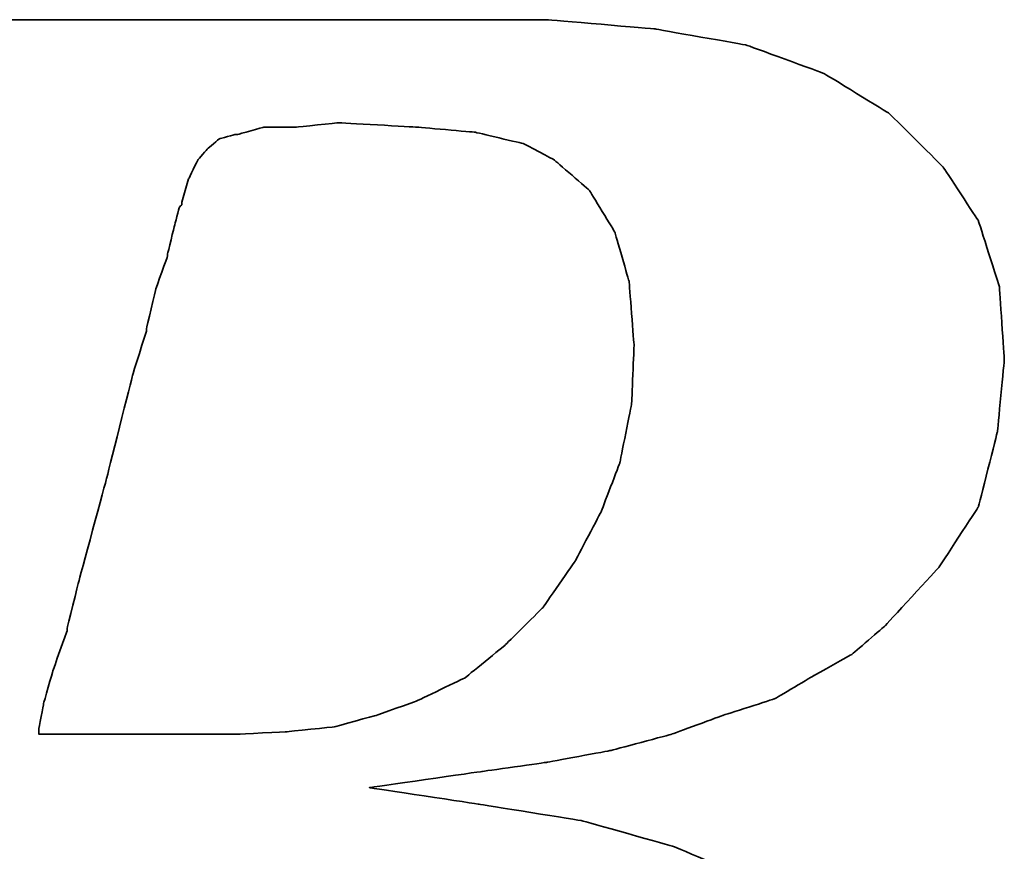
# Model space of a CAD drawing. Header units: millimetres. Extents: x -386 to 3135, y -1989 to 860.
# Tile 515 of 596: x 1670.26 to 1673.08, y -563.84 to -561.45. Entities that reach past the tile are written whole.
import ezdxf

# ---------------------------------------------------------------- set-up
doc = ezdxf.new("R2010")
doc.units = ezdxf.units.MM
doc.layers.add('DIM', color=4, linetype='CONTINUOUS')
doc.layers.add('layer 1', color=7, linetype='CONTINUOUS')

# ---------------------------------------------------------------- blocks, each defined once
blk = doc.blocks.new('TBI MOTION logo(完整正式版)')
at = {"layer": 'layer 1', "color": 22, "lineweight": 35}
for points, knots in [([(-64.65375, -6.86375), (-64.65375, -6.86375), (-64.84375, -7.29625), (-64.84375, -7.29625), (-64.84375, -7.29625), (-64.84375, -7.29625), (-64.86875, -7.34375), (-64.86875, -7.34375), (-64.86875, -7.34375), (-64.86875, -7.34375), (-64.86875, -7.36875), (-64.86875, -7.36875), (-64.86875, -7.36875), (-64.86875, -7.36875), (-65.15375, -7.65375), (-65.15375, -7.65375), (-65.15375, -7.65375), (-65.15375, -7.65375), (-65.17875, -7.65375), (-65.17875, -7.65375), (-65.17875, -7.65375), (-65.17875, -7.65375), (-65.20375, -7.67875), (-65.20375, -7.67875), (-65.20375, -7.67875), (-65.20375, -7.67875), (-65.58875, -7.87125), (-65.58875, -7.87125), (-65.58875, -7.87125), (-65.58875, -7.87125), (-65.63375, -7.87125), (-65.63375, -7.87125), (-65.63375, -7.87125), (-65.63375, -7.87125), (-65.65875, -7.89375), (-65.65875, -7.89375), (-65.65875, -7.89375), (-65.65875, -7.89375), (-66.09375, -7.94375), (-66.09375, -7.94375), (-66.09375, -7.94375), (-66.09375, -7.94375), (-66.11375, -7.94375), (-66.11375, -7.94375), (-66.11375, -7.94375), (-66.11375, -7.94375), (-66.16375, -7.94375), (-66.16375, -7.94375), (-66.16375, -7.94375), (-66.16375, -7.94375), (-66.30875, -7.94375), (-66.30875, -7.94375), (-66.30875, -7.94375), (-66.30875, -7.94375), (-66.69375, -7.94375), (-66.69375, -7.94375), (-66.69375, -7.94375), (-66.69375, -7.94375), (-67.07375, -7.94375), (-67.07375, -7.94375), (-67.07375, -7.94375), (-67.07375, -7.94375), (-67.12375, -7.94375), (-67.12375, -7.94375), (-67.12375, -7.94375), (-67.12375, -7.94375), (-67.12375, -7.96625), (-67.12375, -7.96625), (-67.12375, -7.96625), (-67.12375, -7.96625), (-67.14875, -7.99125), (-67.14875, -7.99125), (-67.14875, -7.99125), (-67.14875, -7.99125), (-67.24375, -8.34875), (-67.24375, -8.34875), (-67.24375, -8.34875), (-67.24375, -8.34875), (-67.31375, -8.68625), (-67.31375, -8.68625), (-67.31375, -8.68625), (-67.31375, -8.68625), (-67.26875, -8.68625), (-67.26875, -8.68625), (-67.26875, -8.68625), (-67.26875, -8.68625), (-67.07375, -8.68625), (-67.07375, -8.68625), (-67.07375, -8.68625), (-67.07375, -8.68625), (-66.54875, -8.68625), (-66.54875, -8.68625), (-66.54875, -8.68625), (-66.54875, -8.68625), (-65.82625, -8.68625), (-65.82625, -8.68625), (-65.82625, -8.68625), (-65.82625, -8.68625), (-65.01375, -8.68625), (-65.01375, -8.68625), (-65.01375, -8.68625), (-65.01375, -8.68625), (-64.05375, -8.68625), (-64.05375, -8.68625), (-64.05375, -8.68625), (-64.05375, -8.68625), (-62.08375, -8.68625), (-62.08375, -8.68625), (-62.08375, -8.68625), (-62.08375, -8.68625), (-60.06875, -8.68625), (-60.06875, -8.68625), (-60.06875, -8.68625), (-60.06875, -8.68625), (-59.10875, -8.68625), (-59.10875, -8.68625), (-59.10875, -8.68625), (-59.10875, -8.68625), (-58.29375, -8.68625), (-58.29375, -8.68625), (-58.29375, -8.68625), (-58.29375, -8.68625), (-57.57375, -8.68625), (-57.57375, -8.68625), (-57.57375, -8.68625), (-57.57375, -8.68625), (-57.04875, -8.68625), (-57.04875, -8.68625), (-57.04875, -8.68625), (-57.04875, -8.68625), (-56.85375, -8.68625), (-56.85375, -8.68625), (-56.85375, -8.68625), (-56.85375, -8.68625), (-56.70875, -8.68625), (-56.70875, -8.68625), (-56.70875, -8.68625), (-56.70875, -8.68625), (-56.61375, -8.68625), (-56.61375, -8.68625), (-56.61375, -8.68625), (-56.61375, -8.68625), (-56.56875, -8.68625), (-56.56875, -8.68625), (-56.56875, -8.68625), (-56.56875, -8.68625), (-55.65375, -8.63875), (-55.65375, -8.63875), (-55.65375, -8.63875), (-55.65375, -8.63875), (-54.76875, -8.51875), (-54.76875, -8.51875), (-54.76875, -8.51875), (-54.76875, -8.51875), (-53.90375, -8.30375), (-53.90375, -8.30375), (-53.90375, -8.30375), (-53.90375, -8.30375), (-53.08875, -8.03875), (-53.08875, -8.03875), (-53.08875, -8.03875), (-53.08875, -8.03875), (-52.34375, -7.65375), (-52.34375, -7.65375), (-52.34375, -7.65375), (-52.34375, -7.65375), (-51.69875, -7.29625), (-51.69875, -7.29625), (-51.69875, -7.29625), (-51.69875, -7.29625), (-51.21875, -6.91125), (-51.21875, -6.91125), (-51.21875, -6.91125), (-51.21875, -6.91125), (-50.83375, -6.50375), (-50.83375, -6.50375), (-50.83375, -6.50375), (-50.83375, -6.50375), (-50.44875, -5.94875), (-50.44875, -5.94875), (-50.44875, -5.94875), (-50.44875, -5.94875), (-50.13875, -5.30375), (-50.13875, -5.30375), (-50.13875, -5.30375), (-50.13875, -5.30375), (-49.99375, -4.65375), (-49.99375, -4.65375), (-49.99375, -4.65375), (-49.99375, -4.65375), (-49.92375, -3.98375), (-49.92375, -3.98375), (-49.92375, -3.98375), (-49.92375, -3.98375), (-49.99375, -3.19374), (-49.99375, -3.19374), (-49.99375, -3.19374), (-49.99375, -3.19374), (-50.23374, -2.44874), (-50.23374, -2.44874), (-50.23374, -2.44874), (-50.23374, -2.44874), (-50.59375, -1.87374), (-50.59375, -1.87374), (-50.59375, -1.87374), (-50.59375, -1.87374), (-51.09875, -1.31874), (-51.09875, -1.31874), (-51.09875, -1.31874), (-51.09875, -1.31874), (-51.74375, -0.81875), (-51.74375, -0.81875), (-51.74375, -0.81875), (-51.74375, -0.81875), (-52.53875, -0.48125), (-52.53875, -0.48125), (-52.53875, -0.48125), (-52.53875, -0.48125), (-53.47375, -0.21875), (-53.47375, -0.21875), (-53.47375, -0.21875), (-53.47375, -0.21875), (-54.52875, -0.04874), (-54.52875, -0.04874), (-54.52875, -0.04874), (-54.52875, -0.04874), (-55.65375, 0.12125), (-55.65375, 0.12125), (-55.65375, 0.12125), (-55.65375, 0.12125), (-54.50375, 0.28624), (-54.50375, 0.28624), (-54.50375, 0.28624), (-54.50375, 0.28624), (-53.83375, 0.38124), (-53.83375, 0.38124), (-53.83375, 0.38124), (-53.83375, 0.38124), (-53.18375, 0.50125), (-53.18375, 0.50125), (-53.18375, 0.50125), (-53.18375, 0.50125), (-52.55875, 0.66874), (-52.55875, 0.66874), (-52.55875, 0.66874), (-52.55875, 0.66874), (-52.03375, 0.86124), (-52.03375, 0.86124), (-52.03375, 0.86124), (-52.03375, 0.86124), (-51.50374, 1.03124), (-51.50374, 1.03124), (-51.50374, 1.03124), (-51.50374, 1.03124), (-51.09875, 1.27125), (-51.09875, 1.27125), (-51.09875, 1.27125), (-51.09875, 1.27125), (-50.71375, 1.48624), (-50.71375, 1.48624), (-50.71375, 1.48624), (-50.71375, 1.48624), (-50.37625, 1.77625), (-50.37625, 1.77625), (-50.37625, 1.77625), (-50.37625, 1.77625), (-49.82375, 2.37625), (-49.82375, 2.37625), (-49.82375, 2.37625), (-49.82375, 2.37625), (-49.41875, 2.99625), (-49.41875, 2.99625), (-49.41875, 2.99625), (-49.41875, 2.99625), (-49.22375, 3.76625), (-49.22375, 3.76625), (-49.22375, 3.76625), (-49.22375, 3.76625), (-49.15375, 4.50874), (-49.15375, 4.50874), (-49.15375, 4.50874), (-49.15375, 4.50874), (-49.20375, 5.25125), (-49.20375, 5.25125), (-49.20375, 5.25125), (-49.20375, 5.25125), (-49.41875, 5.92625), (-49.41875, 5.92625), (-49.41875, 5.92625), (-49.41875, 5.92625), (-49.77875, 6.47625), (-49.77875, 6.47625), (-49.77875, 6.47625), (-49.77875, 6.47625), (-50.33125, 7.02624), (-50.33125, 7.02624), (-50.33125, 7.02624), (-50.33125, 7.02624), (-51.00125, 7.43625), (-51.00125, 7.43625), (-51.00125, 7.43625), (-51.00125, 7.43625), (-51.79375, 7.72625), (-51.79375, 7.72625), (-51.79375, 7.72625), (-51.79375, 7.72625), (-52.72875, 7.89124), (-52.72875, 7.89124), (-52.72875, 7.89124), (-52.72875, 7.89124), (-53.83375, 7.98625), (-53.83375, 7.98625), (-53.83375, 7.98625), (-53.83375, 7.98625), (-53.92875, 7.98625), (-53.92875, 7.98625), (-53.92875, 7.98625), (-53.92875, 7.98625), (-54.26375, 7.98625), (-54.26375, 7.98625), (-54.26375, 7.98625), (-54.26375, 7.98625), (-54.74375, 7.98625), (-54.74375, 7.98625), (-54.74375, 7.98625), (-54.74375, 7.98625), (-55.36875, 7.98625), (-55.36875, 7.98625), (-55.36875, 7.98625), (-55.36875, 7.98625), (-56.13375, 7.98625), (-56.13375, 7.98625), (-56.13375, 7.98625), (-56.13375, 7.98625), (-56.94875, 7.98625), (-56.94875, 7.98625), (-56.94875, 7.98625), (-56.94875, 7.98625), (-58.77625, 7.98625), (-58.77625, 7.98625), (-58.77625, 7.98625), (-58.77625, 7.98625), (-60.59875, 7.98625), (-60.59875, 7.98625), (-60.59875, 7.98625), (-60.59875, 7.98625), (-61.41375, 7.98625), (-61.41375, 7.98625), (-61.41375, 7.98625), (-61.41375, 7.98625), (-62.17875, 7.98625), (-62.17875, 7.98625), (-62.17875, 7.98625), (-62.17875, 7.98625), (-62.80375, 7.98625), (-62.80375, 7.98625), (-62.80375, 7.98625), (-62.80375, 7.98625), (-63.30625, 7.98625), (-63.30625, 7.98625), (-63.30625, 7.98625), (-63.30625, 7.98625), (-63.57375, 7.98625), (-63.57375, 7.98625), (-63.57375, 7.98625), (-63.57375, 7.98625), (-63.57375, 7.96375), (-63.57375, 7.96375), (-63.57375, 7.96375), (-63.57375, 7.96375), (-63.59875, 7.94125), (-63.59875, 7.94125), (-63.59875, 7.94125), (-63.59875, 7.94125), (-63.69375, 7.55625), (-63.69375, 7.55625), (-63.69375, 7.55625), (-63.69375, 7.55625), (-63.76375, 7.24624), (-63.76375, 7.24624), (-63.76375, 7.24624), (-63.76375, 7.24624), (-63.23875, 7.24624), (-63.23875, 7.24624), (-63.23875, 7.24624), (-63.23875, 7.24624), (-62.75875, 7.24624), (-62.75875, 7.24624), (-62.75875, 7.24624), (-62.75875, 7.24624), (-62.61125, 7.24624), (-62.61125, 7.24624), (-62.61125, 7.24624), (-62.61125, 7.24624), (-62.56625, 7.24624), (-62.56625, 7.24624), (-62.56625, 7.24624), (-62.56625, 7.24624), (-62.22875, 7.24624), (-62.22875, 7.24624), (-62.22875, 7.24624), (-62.22875, 7.24624), (-62.20375, 7.24624), (-62.20375, 7.24624), (-62.20375, 7.24624), (-62.20375, 7.24624), (-62.17875, 7.21875), (-62.17875, 7.21875), (-62.17875, 7.21875), (-62.17875, 7.21875), (-61.96375, 7.17125), (-61.96375, 7.17125), (-61.96375, 7.17125), (-61.96375, 7.17125), (-61.72375, 7.12624), (-61.72375, 7.12624), (-61.72375, 7.12624), (-61.72375, 7.12624), (-61.70375, 7.12624), (-61.70375, 7.12624), (-61.70375, 7.12624), (-61.70375, 7.12624), (-61.55875, 7.07624), (-61.55875, 7.07624), (-61.55875, 7.07624), (-61.55875, 7.07624), (-61.50875, 7.07624), (-61.50875, 7.07624), (-61.50875, 7.07624), (-61.50875, 7.07624), (-61.48375, 7.02624), (-61.48375, 7.02624), (-61.48375, 7.02624), (-61.48375, 7.02624), (-61.31875, 6.83375), (-61.31875, 6.83375), (-61.31875, 6.83375), (-61.31875, 6.83375), (-61.29375, 6.81125), (-61.29375, 6.81125), (-61.29375, 6.81125), (-61.29375, 6.81125), (-61.29375, 6.78625), (-61.29375, 6.78625), (-61.29375, 6.78625), (-61.29375, 6.78625), (-61.19875, 6.50124), (-61.19875, 6.50124), (-61.19875, 6.50124), (-61.19875, 6.50124), (-61.17375, 6.45124), (-61.17375, 6.45124), (-61.17375, 6.45124), (-61.17375, 6.45124), (-61.19875, 6.40625), (-61.19875, 6.40625), (-61.19875, 6.40625), (-61.19875, 6.40625), (-61.26875, 5.99624), (-61.26875, 5.99624), (-61.26875, 5.99624), (-61.26875, 5.99624), (-61.26875, 5.85125), (-61.26875, 5.85125), (-61.26875, 5.85125), (-61.26875, 5.85125), (-61.26875, 5.82625), (-61.26875, 5.82625), (-61.26875, 5.82625), (-61.26875, 5.82625), (-61.29375, 5.80625), (-61.29375, 5.80625), (-61.29375, 5.80625), (-61.29375, 5.80625), (-61.34125, 5.66125), (-61.34125, 5.66125), (-61.34125, 5.66125), (-61.34125, 5.66125), (-61.41375, 5.44625), (-61.41375, 5.44625), (-61.41375, 5.44625), (-61.41375, 5.44625), (-61.48375, 5.15625), (-61.48375, 5.15625), (-61.48375, 5.15625), (-61.48375, 5.15625), (-61.58375, 4.82124), (-61.58375, 4.82124), (-61.58375, 4.82124), (-61.58375, 4.82124), (-61.79875, 4.00375), (-61.79875, 4.00375), (-61.79875, 4.00375), (-61.79875, 4.00375), (-62.05875, 2.99625), (-62.05875, 2.99625), (-62.05875, 2.99625), (-62.05875, 2.99625), (-62.34875, 1.91625), (-62.34875, 1.91625), (-62.34875, 1.91625), (-62.34875, 1.91625), (-62.97375, -0.41124), (-62.97375, -0.41124), (-62.97375, -0.41124), (-62.97375, -0.41124), (-63.59875, -2.75875), (-63.59875, -2.75875), (-63.59875, -2.75875), (-63.59875, -2.75875), (-63.88375, -3.86374), (-63.88375, -3.86374), (-63.88375, -3.86374), (-63.88375, -3.86374), (-64.14875, -4.82374), (-64.14875, -4.82374), (-64.14875, -4.82374), (-64.14875, -4.82374), (-64.36375, -5.64125), (-64.36375, -5.64125), (-64.36375, -5.64125), (-64.36375, -5.64125), (-64.43625, -5.97625), (-64.43625, -5.97625), (-64.43625, -5.97625), (-64.43625, -5.97625), (-64.50875, -6.28625), (-64.50875, -6.28625), (-64.50875, -6.28625), (-64.50875, -6.28625), (-64.50875, -6.30875), (-64.50875, -6.30875), (-64.50875, -6.30875), (-64.50875, -6.30875), (-64.57875, -6.50375), (-64.57875, -6.50375), (-64.57875, -6.50375), (-64.57875, -6.50375), (-64.62875, -6.69625), (-64.62875, -6.69625), (-64.62875, -6.69625), (-64.62875, -6.69625), (-64.62875, -6.76875), (-64.62875, -6.76875), (-64.62875, -6.76875), (-64.62875, -6.76875), (-64.62875, -6.81375), (-64.62875, -6.81375), (-64.62875, -6.81375), (-64.62875, -6.81375), (-64.62875, -6.83875), (-64.62875, -6.83875), (-64.62875, -6.83875), (-64.62875, -6.83875), (-64.65375, -6.86375), (-64.65375, -6.86375)], [0, 0, 0, 0, 0.00719424, 0.00719424, 0.00719424, 0.00719425, 0.01438849, 0.01438849, 0.01438849, 0.0143885, 0.02158273, 0.02158273, 0.02158273, 0.02158274, 0.02877698, 0.02877698, 0.02877698, 0.02877699, 0.03597122, 0.03597122, 0.03597122, 0.03597123, 0.04316547, 0.04316547, 0.04316547, 0.04316548, 0.05035971, 0.05035971, 0.05035971, 0.05035972, 0.05755396, 0.05755396, 0.05755396, 0.05755397, 0.0647482, 0.0647482, 0.0647482, 0.06474821, 0.07194245, 0.07194245, 0.07194245, 0.07194246, 0.07913669, 0.07913669, 0.07913669, 0.0791367, 0.08633094, 0.08633094, 0.08633094, 0.08633095, 0.09352518, 0.09352518, 0.09352518, 0.09352519, 0.10071942, 0.10071942, 0.10071942, 0.10071943, 0.10791367, 0.10791367, 0.10791367, 0.10791368, 0.11510791, 0.11510791, 0.11510791, 0.11510792, 0.12230216, 0.12230216, 0.12230216, 0.12230217, 0.1294964, 0.1294964, 0.1294964, 0.12949641, 0.13669065, 0.13669065, 0.13669065, 0.13669066, 0.14388489, 0.14388489, 0.14388489, 0.1438849, 0.15107914, 0.15107914, 0.15107914, 0.15107915, 0.15827338, 0.15827338, 0.15827338, 0.15827339, 0.16546763, 0.16546763, 0.16546763, 0.16546764, 0.17266187, 0.17266187, 0.17266187, 0.17266188, 0.17985612, 0.17985612, 0.17985612, 0.17985613, 0.18705036, 0.18705036, 0.18705036, 0.18705037, 0.1942446, 0.1942446, 0.1942446, 0.19424461, 0.20143885, 0.20143885, 0.20143885, 0.20143886, 0.20863309, 0.20863309, 0.20863309, 0.2086331, 0.21582734, 0.21582734, 0.21582734, 0.21582735, 0.22302158, 0.22302158, 0.22302158, 0.22302159, 0.23021583, 0.23021583, 0.23021583, 0.23021584, 0.23741007, 0.23741007, 0.23741007, 0.23741008, 0.24460432, 0.24460432, 0.24460432, 0.24460433, 0.25179856, 0.25179856, 0.25179856, 0.25179857, 0.25899281, 0.25899281, 0.25899281, 0.25899282, 0.26618705, 0.26618705, 0.26618705, 0.26618706, 0.27338129, 0.27338129, 0.27338129, 0.2733813, 0.28057554, 0.28057554, 0.28057554, 0.28057555, 0.28776978, 0.28776978, 0.28776978, 0.28776979, 0.29496403, 0.29496403, 0.29496403, 0.29496404, 0.30215827, 0.30215827, 0.30215827, 0.30215828, 0.30935252, 0.30935252, 0.30935252, 0.30935253, 0.31654676, 0.31654676, 0.31654676, 0.31654677, 0.32374101, 0.32374101, 0.32374101, 0.32374102, 0.33093525, 0.33093525, 0.33093525, 0.33093526, 0.3381295, 0.3381295, 0.3381295, 0.33812951, 0.34532374, 0.34532374, 0.34532374, 0.34532375, 0.35251799, 0.35251799, 0.35251799, 0.352518, 0.35971223, 0.35971223, 0.35971223, 0.35971224, 0.36690647, 0.36690647, 0.36690647, 0.36690648, 0.37410072, 0.37410072, 0.37410072, 0.37410073, 0.38129496, 0.38129496, 0.38129496, 0.38129497, 0.38848921, 0.38848921, 0.38848921, 0.38848922, 0.39568345, 0.39568345, 0.39568345, 0.39568346, 0.4028777, 0.4028777, 0.4028777, 0.40287771, 0.41007194, 0.41007194, 0.41007194, 0.41007195, 0.41726619, 0.41726619, 0.41726619, 0.4172662, 0.42446043, 0.42446043, 0.42446043, 0.42446044, 0.43165468, 0.43165468, 0.43165468, 0.43165469, 0.43884892, 0.43884892, 0.43884892, 0.43884893, 0.44604317, 0.44604317, 0.44604317, 0.44604318, 0.45323741, 0.45323741, 0.45323741, 0.45323742, 0.46043165, 0.46043165, 0.46043165, 0.46043166, 0.4676259, 0.4676259, 0.4676259, 0.46762591, 0.47482014, 0.47482014, 0.47482014, 0.47482015, 0.48201439, 0.48201439, 0.48201439, 0.4820144, 0.48920863, 0.48920863, 0.48920863, 0.48920864, 0.49640288, 0.49640288, 0.49640288, 0.49640289, 0.50359712, 0.50359712, 0.50359712, 0.50359713, 0.51079137, 0.51079137, 0.51079137, 0.51079138, 0.51798561, 0.51798561, 0.51798561, 0.51798562, 0.52517986, 0.52517986, 0.52517986, 0.52517987, 0.5323741, 0.5323741, 0.5323741, 0.53237411, 0.53956835, 0.53956835, 0.53956835, 0.53956836, 0.54676259, 0.54676259, 0.54676259, 0.5467626, 0.55395683, 0.55395683, 0.55395683, 0.55395684, 0.56115108, 0.56115108, 0.56115108, 0.56115109, 0.56834532, 0.56834532, 0.56834532, 0.56834533, 0.57553957, 0.57553957, 0.57553957, 0.57553958, 0.58273381, 0.58273381, 0.58273381, 0.58273382, 0.58992806, 0.58992806, 0.58992806, 0.58992807, 0.5971223, 0.5971223, 0.5971223, 0.59712231, 0.60431655, 0.60431655, 0.60431655, 0.60431656, 0.61151079, 0.61151079, 0.61151079, 0.6115108, 0.61870504, 0.61870504, 0.61870504, 0.61870505, 0.62589928, 0.62589928, 0.62589928, 0.62589929, 0.63309353, 0.63309353, 0.63309353, 0.63309354, 0.64028777, 0.64028777, 0.64028777, 0.64028778, 0.64748201, 0.64748201, 0.64748201, 0.64748202, 0.65467626, 0.65467626, 0.65467626, 0.65467627, 0.6618705, 0.6618705, 0.6618705, 0.66187051, 0.66906475, 0.66906475, 0.66906475, 0.66906476, 0.67625899, 0.67625899, 0.67625899, 0.676259, 0.68345324, 0.68345324, 0.68345324, 0.68345325, 0.69064748, 0.69064748, 0.69064748, 0.69064749, 0.69784173, 0.69784173, 0.69784173, 0.69784174, 0.70503597, 0.70503597, 0.70503597, 0.70503598, 0.71223022, 0.71223022, 0.71223022, 0.71223023, 0.71942446, 0.71942446, 0.71942446, 0.71942447, 0.72661871, 0.72661871, 0.72661871, 0.72661872, 0.73381295, 0.73381295, 0.73381295, 0.73381296, 0.74100719, 0.74100719, 0.74100719, 0.7410072, 0.74820144, 0.74820144, 0.74820144, 0.74820145, 0.75539568, 0.75539568, 0.75539568, 0.75539569, 0.76258993, 0.76258993, 0.76258993, 0.76258994, 0.76978417, 0.76978417, 0.76978417, 0.76978418, 0.77697842, 0.77697842, 0.77697842, 0.77697843, 0.78417266, 0.78417266, 0.78417266, 0.78417267, 0.79136691, 0.79136691, 0.79136691, 0.79136692, 0.79856115, 0.79856115, 0.79856115, 0.79856116, 0.8057554, 0.8057554, 0.8057554, 0.80575541, 0.81294964, 0.81294964, 0.81294964, 0.81294965, 0.82014388, 0.82014388, 0.82014388, 0.82014389, 0.82733813, 0.82733813, 0.82733813, 0.82733814, 0.83453237, 0.83453237, 0.83453237, 0.83453238, 0.84172662, 0.84172662, 0.84172662, 0.84172663, 0.84892086, 0.84892086, 0.84892086, 0.84892087, 0.85611511, 0.85611511, 0.85611511, 0.85611512, 0.86330935, 0.86330935, 0.86330935, 0.86330936, 0.8705036, 0.8705036, 0.8705036, 0.87050361, 0.87769784, 0.87769784, 0.87769784, 0.87769785, 0.88489209, 0.88489209, 0.88489209, 0.8848921, 0.89208633, 0.89208633, 0.89208633, 0.89208634, 0.89928058, 0.89928058, 0.89928058, 0.89928059, 0.90647482, 0.90647482, 0.90647482, 0.90647483, 0.91366906, 0.91366906, 0.91366906, 0.91366907, 0.92086331, 0.92086331, 0.92086331, 0.92086332, 0.92805755, 0.92805755, 0.92805755, 0.92805756, 0.9352518, 0.9352518, 0.9352518, 0.93525181, 0.94244604, 0.94244604, 0.94244604, 0.94244605, 0.94964029, 0.94964029, 0.94964029, 0.9496403, 0.95683453, 0.95683453, 0.95683453, 0.95683454, 0.96402878, 0.96402878, 0.96402878, 0.96402879, 0.97122302, 0.97122302, 0.97122302, 0.97122303, 0.97841727, 0.97841727, 0.97841727, 0.97841728, 0.98561151, 0.98561151, 0.98561151, 0.98561152, 0.99280576, 0.99280576, 0.99280576, 0.99280577, 1, 1, 1, 1]), ([(-57.50375, 6.35625), (-57.50375, 6.35625), (-57.57375, 6.11625), (-57.57375, 6.11625), (-57.57375, 6.11625), (-57.57375, 6.11625), (-57.57375, 6.09125), (-57.57375, 6.09125), (-57.57375, 6.09125), (-57.57375, 6.09125), (-57.59875, 6.06625), (-57.59875, 6.06625), (-57.59875, 6.06625), (-57.59875, 6.06625), (-57.64875, 5.87625), (-57.64875, 5.87625), (-57.64875, 5.87625), (-57.64875, 5.87625), (-57.71875, 5.58875), (-57.71875, 5.58875), (-57.71875, 5.58875), (-57.71875, 5.58875), (-57.71875, 5.56625), (-57.71875, 5.56625), (-57.71875, 5.56625), (-57.71875, 5.56625), (-57.83875, 5.23125), (-57.83875, 5.23125), (-57.83875, 5.23125), (-57.83875, 5.23125), (-57.93625, 4.82124), (-57.93625, 4.82124), (-57.93625, 4.82124), (-57.93625, 4.82124), (-57.93625, 4.79624), (-57.93625, 4.79624), (-57.93625, 4.79624), (-57.93625, 4.79624), (-58.07875, 4.34125), (-58.07875, 4.34125), (-58.07875, 4.34125), (-58.07875, 4.34125), (-58.34375, 3.28625), (-58.34375, 3.28625), (-58.34375, 3.28625), (-58.34375, 3.28625), (-58.62875, 2.23124), (-58.62875, 2.23124), (-58.62875, 2.23124), (-58.62875, 2.23124), (-58.74875, 1.75125), (-58.74875, 1.75125), (-58.74875, 1.75125), (-58.74875, 1.75125), (-58.74875, 1.72625), (-58.74875, 1.72625), (-58.74875, 1.72625), (-58.74875, 1.72625), (-58.89375, 1.31625), (-58.89375, 1.31625), (-58.89375, 1.31625), (-58.89375, 1.31625), (-58.98875, 0.98124), (-58.98875, 0.98124), (-58.98875, 0.98124), (-58.98875, 0.98124), (-59.03875, 0.71625), (-59.03875, 0.71625), (-59.03875, 0.71625), (-59.03875, 0.71625), (-59.03875, 0.66874), (-59.03875, 0.66874), (-59.03875, 0.66874), (-59.03875, 0.66874), (-58.91875, 0.66874), (-58.91875, 0.66874), (-58.91875, 0.66874), (-58.91875, 0.66874), (-58.53375, 0.66874), (-58.53375, 0.66874), (-58.53375, 0.66874), (-58.53375, 0.66874), (-58.10375, 0.66874), (-58.10375, 0.66874), (-58.10375, 0.66874), (-58.10375, 0.66874), (-57.66875, 0.66874), (-57.66875, 0.66874), (-57.66875, 0.66874), (-57.66875, 0.66874), (-57.33375, 0.66874), (-57.33375, 0.66874), (-57.33375, 0.66874), (-57.33375, 0.66874), (-57.09375, 0.66874), (-57.09375, 0.66874), (-57.09375, 0.66874), (-57.09375, 0.66874), (-56.99875, 0.66874), (-56.99875, 0.66874), (-56.99875, 0.66874), (-56.99875, 0.66874), (-56.49375, 0.69374), (-56.49375, 0.69374), (-56.49375, 0.69374), (-56.49375, 0.69374), (-56.01375, 0.74374), (-56.01375, 0.74374), (-56.01375, 0.74374), (-56.01375, 0.74374), (-55.58375, 0.86124), (-55.58375, 0.86124), (-55.58375, 0.86124), (-55.58375, 0.86124), (-55.17375, 1.00624), (-55.17375, 1.00624), (-55.17375, 1.00624), (-55.17375, 1.00624), (-54.67375, 1.24625), (-54.67375, 1.24625), (-54.67375, 1.24625), (-54.67375, 1.24625), (-54.26375, 1.58124), (-54.26375, 1.58124), (-54.26375, 1.58124), (-54.26375, 1.58124), (-53.87875, 1.96374), (-53.87875, 1.96374), (-53.87875, 1.96374), (-53.87875, 1.96374), (-53.54375, 2.44625), (-53.54375, 2.44625), (-53.54375, 2.44625), (-53.54375, 2.44625), (-53.27875, 2.95125), (-53.27875, 2.95125), (-53.27875, 2.95125), (-53.27875, 2.95125), (-53.08875, 3.45124), (-53.08875, 3.45124), (-53.08875, 3.45124), (-53.08875, 3.45124), (-52.96875, 4.05124), (-52.96875, 4.05124), (-52.96875, 4.05124), (-52.96875, 4.05124), (-52.94375, 4.65125), (-52.94375, 4.65125), (-52.94375, 4.65125), (-52.94375, 4.65125), (-52.99375, 5.30125), (-52.99375, 5.30125), (-52.99375, 5.30125), (-52.99375, 5.30125), (-53.13875, 5.80625), (-53.13875, 5.80625), (-53.13875, 5.80625), (-53.13875, 5.80625), (-53.39875, 6.23625), (-53.39875, 6.23625), (-53.39875, 6.23625), (-53.39875, 6.23625), (-53.75875, 6.54875), (-53.75875, 6.54875), (-53.75875, 6.54875), (-53.75875, 6.54875), (-54.07375, 6.71625), (-54.07375, 6.71625), (-54.07375, 6.71625), (-54.07375, 6.71625), (-54.57375, 6.83375), (-54.57375, 6.83375), (-54.57375, 6.83375), (-54.57375, 6.83375), (-55.17375, 6.88625), (-55.17375, 6.88625), (-55.17375, 6.88625), (-55.17375, 6.88625), (-55.96875, 6.93125), (-55.96875, 6.93125), (-55.96875, 6.93125), (-55.96875, 6.93125), (-56.39875, 6.88625), (-56.39875, 6.88625), (-56.39875, 6.88625), (-56.39875, 6.88625), (-56.42125, 6.88625), (-56.42125, 6.88625), (-56.42125, 6.88625), (-56.42125, 6.88625), (-56.73375, 6.88625), (-56.73375, 6.88625), (-56.73375, 6.88625), (-56.73375, 6.88625), (-56.99875, 6.81125), (-56.99875, 6.81125), (-56.99875, 6.81125), (-56.99875, 6.81125), (-57.02375, 6.81125), (-57.02375, 6.81125), (-57.02375, 6.81125), (-57.02375, 6.81125), (-57.18875, 6.76625), (-57.18875, 6.76625), (-57.18875, 6.76625), (-57.18875, 6.76625), (-57.30875, 6.66625), (-57.30875, 6.66625), (-57.30875, 6.66625), (-57.30875, 6.66625), (-57.40875, 6.54875), (-57.40875, 6.54875), (-57.40875, 6.54875), (-57.40875, 6.54875), (-57.50375, 6.35625), (-57.50375, 6.35625)], [0, 0, 0, 0, 0.01851852, 0.01851852, 0.01851852, 0.01851853, 0.03703704, 0.03703704, 0.03703704, 0.03703705, 0.05555556, 0.05555556, 0.05555556, 0.05555557, 0.07407407, 0.07407407, 0.07407407, 0.07407408, 0.09259259, 0.09259259, 0.09259259, 0.0925926, 0.11111111, 0.11111111, 0.11111111, 0.11111112, 0.12962963, 0.12962963, 0.12962963, 0.12962964, 0.14814815, 0.14814815, 0.14814815, 0.14814816, 0.16666667, 0.16666667, 0.16666667, 0.16666668, 0.18518519, 0.18518519, 0.18518519, 0.1851852, 0.2037037, 0.2037037, 0.2037037, 0.20370371, 0.22222222, 0.22222222, 0.22222222, 0.22222223, 0.24074074, 0.24074074, 0.24074074, 0.24074075, 0.25925926, 0.25925926, 0.25925926, 0.25925927, 0.27777778, 0.27777778, 0.27777778, 0.27777779, 0.2962963, 0.2962963, 0.2962963, 0.29629631, 0.31481481, 0.31481481, 0.31481481, 0.31481482, 0.33333333, 0.33333333, 0.33333333, 0.33333334, 0.35185185, 0.35185185, 0.35185185, 0.35185186, 0.37037037, 0.37037037, 0.37037037, 0.37037038, 0.38888889, 0.38888889, 0.38888889, 0.3888889, 0.40740741, 0.40740741, 0.40740741, 0.40740742, 0.42592593, 0.42592593, 0.42592593, 0.42592594, 0.44444444, 0.44444444, 0.44444444, 0.44444445, 0.46296296, 0.46296296, 0.46296296, 0.46296297, 0.48148148, 0.48148148, 0.48148148, 0.48148149, 0.5, 0.5, 0.5, 0.50000001, 0.51851852, 0.51851852, 0.51851852, 0.51851853, 0.53703704, 0.53703704, 0.53703704, 0.53703705, 0.55555556, 0.55555556, 0.55555556, 0.55555557, 0.57407407, 0.57407407, 0.57407407, 0.57407408, 0.59259259, 0.59259259, 0.59259259, 0.5925926, 0.61111111, 0.61111111, 0.61111111, 0.61111112, 0.62962963, 0.62962963, 0.62962963, 0.62962964, 0.64814815, 0.64814815, 0.64814815, 0.64814816, 0.66666667, 0.66666667, 0.66666667, 0.66666668, 0.68518519, 0.68518519, 0.68518519, 0.6851852, 0.7037037, 0.7037037, 0.7037037, 0.70370371, 0.72222222, 0.72222222, 0.72222222, 0.72222223, 0.74074074, 0.74074074, 0.74074074, 0.74074075, 0.75925926, 0.75925926, 0.75925926, 0.75925927, 0.77777778, 0.77777778, 0.77777778, 0.77777779, 0.7962963, 0.7962963, 0.7962963, 0.79629631, 0.81481481, 0.81481481, 0.81481481, 0.81481482, 0.83333333, 0.83333333, 0.83333333, 0.83333334, 0.85185185, 0.85185185, 0.85185185, 0.85185186, 0.87037037, 0.87037037, 0.87037037, 0.87037038, 0.88888889, 0.88888889, 0.88888889, 0.8888889, 0.90740741, 0.90740741, 0.90740741, 0.90740742, 0.92592593, 0.92592593, 0.92592593, 0.92592594, 0.94444444, 0.94444444, 0.94444444, 0.94444445, 0.96296296, 0.96296296, 0.96296296, 0.96296297, 0.98148148, 0.98148148, 0.98148148, 0.98148149, 1, 1, 1, 1])]:
    blk.add_open_spline(points, degree=3, knots=knots, dxfattribs=at)

msp = doc.modelspace()

# ---------------------------------------------------------------- block references
at = {"layer": 'DIM', "color": 7, "xscale": 0.2802190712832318, "yscale": 0.2802190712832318, "zscale": 0.2802190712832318}
msp.add_blockref('TBI MOTION logo(完整正式版)', (1686.8539, -563.6928), dxfattribs=at)

doc.saveas('drawing.dxf')
